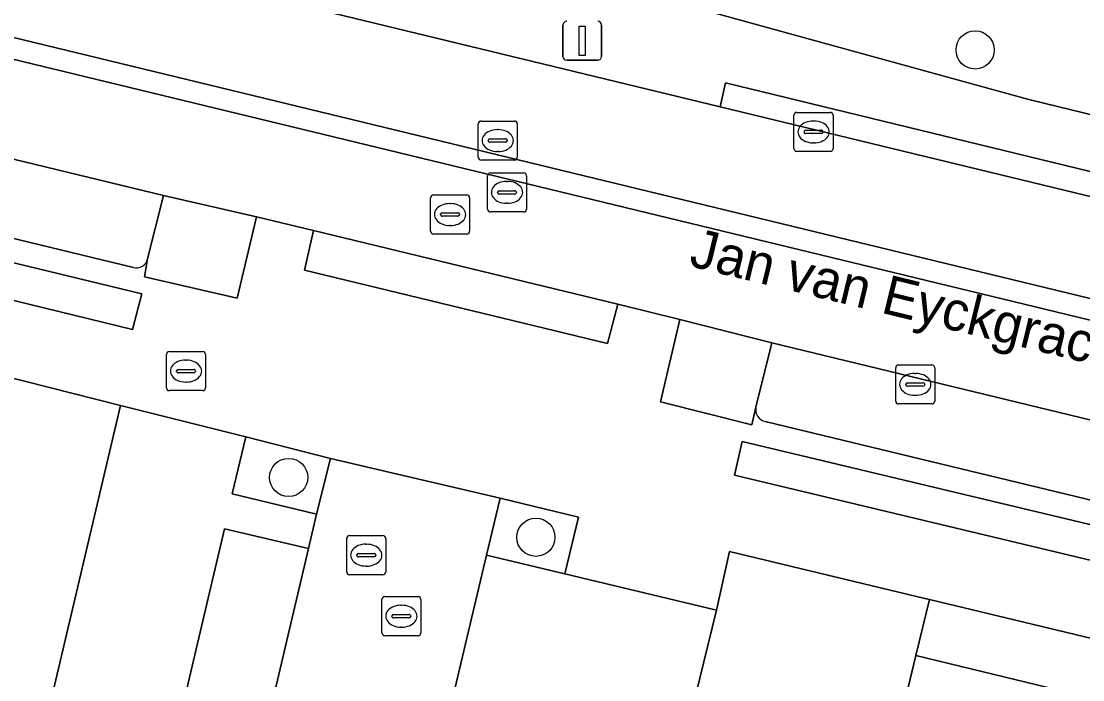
# Model space of a CAD drawing. Extents: x 162803 to 163818, y 381639 to 382475.
# Drawn here: x 163631.66 to 163658.83, y 382206.63 to 382223.49 of the extents above; entities that cross this region are included whole.
import ezdxf

# ---------------------------------------------------------------- set-up
doc = ezdxf.new("R2010")
doc.units = 0
for name, color, linetype in [('IMGEO_Boom', 7, 'Continuous'), ('IMGEO_Brandkraan', 7, 'Continuous'), ('IMGEO_Erf', 7, 'Continuous'), ('IMGEO_Groenvoorziening', 7, 'Continuous'), ('IMGEO_Haag', 7, 'Continuous'), ('IMGEO_Kolk', 7, 'Continuous'), ('IMGEO_Lichtmast', 7, 'Continuous'), ('IMGEO_Openbare_ruimte_label', 7, 'Continuous'), ('IMGEO_Pand', 7, 'Continuous'), ('IMGEO_Parkeervlak_open', 7, 'Continuous'), ('IMGEO_Rijbaan_lokaal_gesloten', 7, 'Continuous'), ('IMGEO_Rijbaan_lokaal_open', 7, 'Continuous'), ('IMGEO_Rioolput', 7, 'Continuous'), ('IMGEO_Voetpad_open', 7, 'Continuous')]:
    doc.layers.add(name, color=color, linetype=linetype)

msp = doc.modelspace()

# ---------------------------------------------------------------- linework, layer by layer
at = {"layer": 'IMGEO_Boom'}
for centre in [(163656.077, 382222.752), (163638.502, 382211.809), (163644.832, 382210.278)]:
    msp.add_circle(centre, 0.489, dxfattribs=at)
at = {"layer": 'IMGEO_Brandkraan'}
for p, q in [((163635.374, 382214.105), (163635.374, 382214.957)), ((163635.449, 382215.031), (163636.301, 382215.031)), ((163635.862, 382214.811), (163635.887, 382214.811)), ((163636.375, 382214.957), (163636.375, 382214.105)), ((163635.633, 382214.525), (163635.633, 382214.537)), ((163635.676, 382214.574), (163636.074, 382214.574)), ((163636.117, 382214.537), (163636.117, 382214.525)), ((163636.071, 382214.488), (163635.673, 382214.488)), ((163636.301, 382214.031), (163635.449, 382214.031)), ((163635.885, 382214.251), (163635.86, 382214.251))]:
    msp.add_line(p, q, dxfattribs=at)
for points in [[(163635.374, 382214.105), (163635.374, 382214.957)], [(163635.449, 382215.031), (163636.301, 382215.031)], [(163636.375, 382214.957), (163636.375, 382214.105)], [(163636.301, 382214.031), (163635.449, 382214.031)]]:
    msp.add_lwpolyline(points, dxfattribs=at)
for centre, radius, start, end in [((163635.451, 382214.955), 0.0765, 91.552, 178.448), ((163635.451, 382214.955), 0.0765, 91.552, 178.448), ((163636.299, 382214.955), 0.0765, 1.552, 88.448), ((163636.299, 382214.955), 0.0765, 1.552, 88.448), ((163635.673, 382214.534), 0.0403, 85.8775, 175.7526), ((163636.078, 382214.536), 0.0386, 1.7309, 96.639), ((163635.67, 382214.524), 0.0366, 178.938, 274.7102), ((163636.074, 382214.531), 0.043, 264.8664, 352.4533), ((163635.451, 382214.107), 0.0765, 181.552, 268.448), ((163635.451, 382214.107), 0.0765, 181.552, 268.448), ((163636.299, 382214.107), 0.0765, 271.552, 358.448), ((163636.299, 382214.107), 0.0765, 271.552, 358.448)]:
    msp.add_arc(centre, radius, start, end, dxfattribs=at)
for centre, major_axis, ratio, start_param, end_param in [((163635.861, 382214.531), (-0.387, 0.002), 0.722429, 4.712389, 7.853982), ((163635.886, 382214.531), (-0.39, 0.002), 0.717154, 1.570796, 4.712389)]:
    msp.add_ellipse(centre, major_axis=major_axis, ratio=ratio, start_param=start_param, end_param=end_param, dxfattribs=at)
at = {"layer": 'IMGEO_Erf'}
msp.add_lwpolyline([(163654.906, 382208.686), (163654.561, 382207.248), (163660.754, 382205.747), (163666.862, 382204.266), (163672.971, 382202.786), (163679.081, 382201.304), (163685.189, 382199.824), (163691.612, 382198.267), (163691.987, 382199.775)], close=True, dxfattribs=at)
at = {"layer": 'IMGEO_Groenvoorziening'}
for points in [[(163707.145, 382216.427), (163572.981, 382249.028), (163532.411, 382258.886), (163531.388, 382254.612), (163535.729, 382253.427), (163535.203, 382251.5), (163541.473, 382250), (163579.42, 382240.924), (163584.824, 382239.627), (163594.965, 382237.167), (163634.005, 382227.697), (163640.982, 382226.025), (163657.455, 382221.482), (163699.164, 382211.305)], [(163657.455, 382221.482), (163640.982, 382226.025), (163634.005, 382227.697), (163594.965, 382237.167), (163584.824, 382239.627), (163579.42, 382240.924), (163541.473, 382250), (163535.203, 382251.5), (163534.813, 382250.071), (163534.364, 382250.18), (163534.446, 382250.487), (163533.461, 382250.718)], [(163533.705, 382249.339), (163536.9, 382248.564), (163537.036, 382249.227), (163550.509, 382246.034), (163578.988, 382239.022), (163579.348, 382240.539), (163582.742, 382239.725), (163582.213, 382237.577), (163583.814, 382237.18), (163584.162, 382238.53), (163585.486, 382238.225), (163585.184, 382236.847), (163588.369, 382236.098), (163588.507, 382236.683), (163639.248, 382224.394), (163639.111, 382223.823), (163649.55, 382221.295), (163649.686, 382221.909), (163698.681, 382210.001)], [(163699.164, 382211.305), (163657.455, 382221.482)]]:
    msp.add_lwpolyline(points, dxfattribs=at)
for points in [[(163649.55, 382221.295), (163699.392, 382209.224), (163701.031, 382208.828), (163711.141, 382206.665), (163711.259, 382207.263), (163698.681, 382210.001), (163649.686, 382221.909)], [(163634.746, 382216.509), (163623.768, 382219.161), (163623.568, 382218.269), (163634.504, 382215.592)], [(163637.678, 382218.479), (163635.296, 382219.03), (163634.891, 382217.406), (163634.815, 382216.948), (163637.182, 382216.394)], [(163650.875, 382215.257), (163648.519, 382215.853), (163648.02, 382213.742), (163650.36, 382213.156), (163650.466, 382213.608)], [(163634.197, 382213.655), (163628.666, 382215.051), (163628.3, 382213.604), (163626.508, 382206.326), (163625.941, 382203.826), (163631.565, 382202.467)], [(163639.574, 382212.298), (163637.403, 382212.846), (163637.055, 382211.387), (163639.218, 382210.866)], [(163661.626, 382209.978), (163650.115, 382212.731), (163649.919, 382211.869), (163661.413, 382209.121)], [(163643.919, 382211.28), (163643.571, 382209.816), (163645.57, 382209.344), (163645.926, 382210.796)], [(163654.561, 382207.248), (163654.906, 382208.686), (163654.788, 382208.714), (163649.79, 382209.911), (163649.456, 382208.408), (163647.631, 382200.96), (163647.071, 382198.675), (163652.204, 382197.424), (163652.812, 382199.96)]]:
    msp.add_lwpolyline(points, close=True, dxfattribs=at)
at = {"layer": 'IMGEO_Haag'}
msp.add_lwpolyline([(163711.141, 382206.665), (163711.259, 382207.263), (163698.681, 382210.001), (163649.686, 382221.909), (163649.55, 382221.295), (163699.392, 382209.224), (163701.031, 382208.828)], close=True, dxfattribs=at)
at = {"layer": 'IMGEO_Kolk'}
for p, q in [((163651.439, 382220.227), (163651.439, 382221.079)), ((163651.514, 382221.153), (163652.366, 382221.153)), ((163652.44, 382221.079), (163652.44, 382220.227)), ((163651.927, 382220.933), (163651.952, 382220.933)), ((163651.698, 382220.647), (163651.698, 382220.659)), ((163652.136, 382220.61), (163651.738, 382220.61)), ((163651.741, 382220.696), (163652.139, 382220.696)), ((163652.182, 382220.659), (163652.182, 382220.647)), ((163651.95, 382220.373), (163651.925, 382220.373)), ((163652.366, 382220.153), (163651.514, 382220.153)), ((163654.043, 382213.765), (163654.043, 382214.617)), ((163654.118, 382214.691), (163654.97, 382214.691)), ((163655.044, 382214.617), (163655.044, 382213.765)), ((163654.531, 382214.471), (163654.556, 382214.471)), ((163654.302, 382214.185), (163654.302, 382214.197)), ((163654.74, 382214.148), (163654.342, 382214.148)), ((163654.345, 382214.234), (163654.743, 382214.234)), ((163654.786, 382214.197), (163654.786, 382214.185)), ((163654.554, 382213.911), (163654.529, 382213.911)), ((163654.97, 382213.691), (163654.118, 382213.691))]:
    msp.add_line(p, q, dxfattribs=at)
for points in [[(163651.439, 382220.227), (163651.439, 382221.079)], [(163651.514, 382221.153), (163652.366, 382221.153)], [(163652.44, 382221.079), (163652.44, 382220.227)], [(163652.366, 382220.153), (163651.514, 382220.153)], [(163654.043, 382213.765), (163654.043, 382214.617)], [(163654.118, 382214.691), (163654.97, 382214.691)], [(163655.044, 382214.617), (163655.044, 382213.765)], [(163654.97, 382213.691), (163654.118, 382213.691)]]:
    msp.add_lwpolyline(points, dxfattribs=at)
for centre, radius, start, end in [((163651.516, 382221.077), 0.0765, 91.552, 178.448), ((163651.516, 382221.077), 0.0765, 91.552, 178.448), ((163652.364, 382221.077), 0.0765, 1.552, 88.448), ((163652.364, 382221.077), 0.0765, 1.552, 88.448), ((163651.738, 382220.656), 0.0403, 85.8775, 175.7526), ((163651.735, 382220.646), 0.0366, 178.938, 274.7102), ((163652.139, 382220.653), 0.043, 264.8664, 352.4533), ((163652.143, 382220.658), 0.0386, 1.7309, 96.639), ((163651.516, 382220.229), 0.0765, 181.552, 268.448), ((163651.516, 382220.229), 0.0765, 181.552, 268.448), ((163652.364, 382220.229), 0.0765, 271.552, 358.448), ((163652.364, 382220.229), 0.0765, 271.552, 358.448), ((163654.12, 382214.615), 0.0765, 91.552, 178.448), ((163654.12, 382214.615), 0.0765, 91.552, 178.448), ((163654.968, 382214.615), 0.0765, 1.552, 88.448), ((163654.968, 382214.615), 0.0765, 1.552, 88.448), ((163654.342, 382214.194), 0.0403, 85.8775, 175.7526), ((163654.339, 382214.184), 0.0366, 178.938, 274.7102), ((163654.743, 382214.191), 0.043, 264.8664, 352.4533), ((163654.747, 382214.196), 0.0386, 1.7309, 96.639), ((163654.12, 382213.767), 0.0765, 181.552, 268.448), ((163654.12, 382213.767), 0.0765, 181.552, 268.448), ((163654.968, 382213.767), 0.0765, 271.552, 358.448), ((163654.968, 382213.767), 0.0765, 271.552, 358.448)]:
    msp.add_arc(centre, radius, start, end, dxfattribs=at)
for centre, major_axis, ratio, start_param, end_param in [((163651.926, 382220.653), (-0.387, 0.002), 0.722429, 4.712389, 7.853982), ((163651.951, 382220.653), (-0.39, 0.002), 0.717154, 1.570796, 4.712389), ((163654.53, 382214.191), (-0.387, 0.002), 0.722429, 4.712389, 7.853982), ((163654.555, 382214.191), (-0.39, 0.002), 0.717154, 1.570796, 4.712389)]:
    msp.add_ellipse(centre, major_axis=major_axis, ratio=ratio, start_param=start_param, end_param=end_param, dxfattribs=at)
at = {"layer": 'IMGEO_Lichtmast'}
for p, q in [((163645.524, 382222.587), (163645.524, 382223.387)), ((163645.524, 382223.387), (163645.524, 382222.587)), ((163646.514, 382223.387), (163646.514, 382222.587)), ((163646.514, 382222.587), (163646.514, 382223.387)), ((163646.414, 382222.487), (163645.624, 382222.487)), ((163645.624, 382222.487), (163646.414, 382222.487))]:
    msp.add_line(p, q, dxfattribs=at)
msp.add_lwpolyline([(163645.944, 382223.362), (163646.094, 382223.362), (163646.094, 382222.612), (163645.944, 382222.612), (163645.944, 382223.362)], dxfattribs=at)
for centre, start, end in [((163645.624, 382223.387), 90, 180), ((163645.624, 382223.387), 90, 180), ((163646.414, 382223.387), 0, 90), ((163646.414, 382223.387), 360, 90), ((163645.624, 382222.587), 180, 270), ((163645.624, 382222.587), 180, 270), ((163646.414, 382222.587), 270, 0), ((163646.414, 382222.587), 270, 0)]:
    msp.add_arc(centre, 0.1, start, end, dxfattribs=at)
at = {"layer": 'IMGEO_Pand'}
msp.add_lwpolyline([(163658.989, 382198.462), (163660.754, 382205.747), (163654.561, 382207.248), (163652.812, 382199.96)], close=True, dxfattribs=at)
at = {"layer": 'IMGEO_Parkeervlak_open'}
for points in [[(163634.891, 382217.406), (163635.296, 382219.03), (163590.158, 382229.967)], [(163589.953, 382227.974), (163634.527, 382217.184)], [(163650.875, 382215.257), (163650.466, 382213.608)], [(163650.701, 382213.245), (163696.721, 382202.129), (163697.205, 382204.035), (163650.875, 382215.257)]]:
    msp.add_lwpolyline(points, dxfattribs=at)
for points in [[(163639.011, 382209.99), (163636.86, 382210.498), (163635.475, 382204.627), (163637.626, 382204.119)], [(163649.456, 382208.408), (163645.57, 382209.344), (163643.571, 382209.816), (163641.797, 382202.366), (163647.631, 382200.96)]]:
    msp.add_lwpolyline(points, close=True, dxfattribs=at)
for centre, radius, start, end in [((163634.606, 382217.464), 0.291, 254.2565, 348.5007), ((163650.763, 382213.542), 0.304, 167.5258, 258.3108)]:
    msp.add_arc(centre, radius, start, end, dxfattribs=at)
at = {"layer": 'IMGEO_Rijbaan_lokaal_gesloten'}
for points in [[(163639.111, 382223.823), (163590.366, 382235.628), (163589.03, 382230.241), (163590.158, 382229.967), (163635.296, 382219.03), (163637.678, 382218.479), (163639.136, 382218.13), (163646.926, 382216.246), (163648.519, 382215.853), (163650.875, 382215.257), (163697.205, 382204.035), (163698.133, 382203.827), (163699.392, 382209.224), (163649.55, 382221.295)], [(163592.308, 382232.567), (163696.407, 382207.326), (163696.249, 382206.818), (163592.193, 382232.028)]]:
    msp.add_lwpolyline(points, close=True, dxfattribs=at)
at = {"layer": 'IMGEO_Rijbaan_lokaal_open'}
for points in [[(163592.308, 382232.567), (163592.193, 382232.028), (163696.249, 382206.818), (163696.407, 382207.326)], [(163643.571, 382209.816), (163643.919, 382211.28), (163639.574, 382212.298), (163639.218, 382210.866), (163639.011, 382209.99), (163637.626, 382204.119), (163637.327, 382202.853), (163641.658, 382201.78), (163641.797, 382202.366)]]:
    msp.add_lwpolyline(points, close=True, dxfattribs=at)
at = {"layer": 'IMGEO_Rioolput'}
for p, q in [((163643.355, 382220.006), (163643.355, 382220.858)), ((163643.43, 382220.932), (163644.282, 382220.932)), ((163644.356, 382220.858), (163644.356, 382220.006)), ((163643.843, 382220.712), (163643.868, 382220.712)), ((163643.614, 382220.426), (163643.614, 382220.438)), ((163644.052, 382220.389), (163643.654, 382220.389)), ((163643.657, 382220.475), (163644.055, 382220.475)), ((163644.098, 382220.438), (163644.098, 382220.426)), ((163643.866, 382220.152), (163643.841, 382220.152)), ((163644.282, 382219.932), (163643.43, 382219.932)), ((163643.592, 382218.68), (163643.592, 382219.532)), ((163643.667, 382219.606), (163644.519, 382219.606)), ((163644.593, 382219.532), (163644.593, 382218.68)), ((163644.08, 382219.386), (163644.105, 382219.386)), ((163642.135, 382218.113), (163642.135, 382218.965)), ((163642.21, 382219.039), (163643.062, 382219.039)), ((163643.136, 382218.965), (163643.136, 382218.113)), ((163643.851, 382219.1), (163643.851, 382219.112)), ((163644.289, 382219.063), (163643.891, 382219.063)), ((163643.894, 382219.149), (163644.292, 382219.149)), ((163644.335, 382219.112), (163644.335, 382219.1)), ((163642.623, 382218.819), (163642.648, 382218.819)), ((163644.103, 382218.826), (163644.078, 382218.826)), ((163642.394, 382218.533), (163642.394, 382218.545)), ((163642.832, 382218.496), (163642.434, 382218.496)), ((163642.437, 382218.582), (163642.835, 382218.582)), ((163642.878, 382218.545), (163642.878, 382218.533)), ((163644.519, 382218.606), (163643.667, 382218.606)), ((163642.646, 382218.259), (163642.621, 382218.259)), ((163643.062, 382218.039), (163642.21, 382218.039)), ((163639.989, 382209.394), (163639.989, 382210.246)), ((163640.064, 382210.32), (163640.916, 382210.32)), ((163640.99, 382210.246), (163640.99, 382209.394)), ((163640.477, 382210.1), (163640.502, 382210.1)), ((163640.248, 382209.814), (163640.248, 382209.826)), ((163640.686, 382209.777), (163640.288, 382209.777)), ((163640.291, 382209.863), (163640.689, 382209.863)), ((163640.732, 382209.826), (163640.732, 382209.814)), ((163640.5, 382209.54), (163640.475, 382209.54)), ((163640.916, 382209.32), (163640.064, 382209.32)), ((163640.887, 382207.832), (163640.887, 382208.684)), ((163640.962, 382208.758), (163641.814, 382208.758)), ((163641.888, 382208.684), (163641.888, 382207.832)), ((163641.189, 382208.301), (163641.587, 382208.301)), ((163641.375, 382208.538), (163641.4, 382208.538)), ((163641.146, 382208.252), (163641.146, 382208.264)), ((163641.584, 382208.215), (163641.186, 382208.215)), ((163641.63, 382208.264), (163641.63, 382208.252)), ((163641.814, 382207.758), (163640.962, 382207.758)), ((163641.398, 382207.978), (163641.373, 382207.978))]:
    msp.add_line(p, q, dxfattribs=at)
for points in [[(163643.355, 382220.006), (163643.355, 382220.858)], [(163643.43, 382220.932), (163644.282, 382220.932)], [(163644.356, 382220.858), (163644.356, 382220.006)], [(163644.282, 382219.932), (163643.43, 382219.932)], [(163643.592, 382218.68), (163643.592, 382219.532)], [(163643.667, 382219.606), (163644.519, 382219.606)], [(163644.593, 382219.532), (163644.593, 382218.68)], [(163642.135, 382218.113), (163642.135, 382218.965)], [(163642.21, 382219.039), (163643.062, 382219.039)], [(163643.136, 382218.965), (163643.136, 382218.113)], [(163644.519, 382218.606), (163643.667, 382218.606)], [(163643.062, 382218.039), (163642.21, 382218.039)], [(163639.989, 382209.394), (163639.989, 382210.246)], [(163640.064, 382210.32), (163640.916, 382210.32)], [(163640.99, 382210.246), (163640.99, 382209.394)], [(163640.916, 382209.32), (163640.064, 382209.32)], [(163640.887, 382207.832), (163640.887, 382208.684)], [(163640.962, 382208.758), (163641.814, 382208.758)], [(163641.888, 382208.684), (163641.888, 382207.832)], [(163641.814, 382207.758), (163640.962, 382207.758)]]:
    msp.add_lwpolyline(points, dxfattribs=at)
for centre, radius, start, end in [((163643.432, 382220.856), 0.0765, 91.552, 178.448), ((163643.432, 382220.856), 0.0765, 91.552, 178.448), ((163644.28, 382220.856), 0.0765, 1.552, 88.448), ((163644.28, 382220.856), 0.0765, 1.552, 88.448), ((163643.654, 382220.435), 0.0403, 85.8775, 175.7526), ((163643.651, 382220.425), 0.0366, 178.938, 274.7102), ((163644.055, 382220.432), 0.043, 264.8664, 352.4533), ((163644.059, 382220.437), 0.0386, 1.7309, 96.639), ((163643.432, 382220.008), 0.0765, 181.552, 268.448), ((163643.432, 382220.008), 0.0765, 181.552, 268.448), ((163644.28, 382220.008), 0.0765, 271.552, 358.448), ((163644.28, 382220.008), 0.0765, 271.552, 358.448), ((163643.669, 382219.53), 0.0765, 91.552, 178.448), ((163643.669, 382219.53), 0.0765, 91.552, 178.448), ((163644.517, 382219.53), 0.0765, 1.552, 88.448), ((163644.517, 382219.53), 0.0765, 1.552, 88.448), ((163642.212, 382218.963), 0.0765, 91.552, 178.448), ((163642.212, 382218.963), 0.0765, 91.552, 178.448), ((163643.06, 382218.963), 0.0765, 1.552, 88.448), ((163643.06, 382218.963), 0.0765, 1.552, 88.448), ((163643.891, 382219.109), 0.0403, 85.8775, 175.7526), ((163643.888, 382219.099), 0.0366, 178.938, 274.7102), ((163644.292, 382219.106), 0.043, 264.8664, 352.4533), ((163644.296, 382219.111), 0.0386, 1.7309, 96.639), ((163643.669, 382218.682), 0.0765, 181.552, 268.448), ((163643.669, 382218.682), 0.0765, 181.552, 268.448), ((163644.517, 382218.682), 0.0765, 271.552, 358.448), ((163644.517, 382218.682), 0.0765, 271.552, 358.448), ((163642.434, 382218.542), 0.0403, 85.8775, 175.7526), ((163642.431, 382218.532), 0.0366, 178.938, 274.7102), ((163642.835, 382218.539), 0.043, 264.8664, 352.4533), ((163642.839, 382218.544), 0.0386, 1.7309, 96.639), ((163642.212, 382218.115), 0.0765, 181.552, 268.448), ((163642.212, 382218.115), 0.0765, 181.552, 268.448), ((163643.06, 382218.115), 0.0765, 271.552, 358.448), ((163643.06, 382218.115), 0.0765, 271.552, 358.448), ((163640.066, 382210.244), 0.0765, 91.552, 178.448), ((163640.066, 382210.244), 0.0765, 91.552, 178.448), ((163640.914, 382210.244), 0.0765, 1.552, 88.448), ((163640.914, 382210.244), 0.0765, 1.552, 88.448), ((163640.288, 382209.823), 0.0403, 85.8775, 175.7526), ((163640.285, 382209.813), 0.0366, 178.938, 274.7102), ((163640.689, 382209.82), 0.043, 264.8664, 352.4533), ((163640.693, 382209.825), 0.0386, 1.7309, 96.639), ((163640.066, 382209.396), 0.0765, 181.552, 268.448), ((163640.066, 382209.396), 0.0765, 181.552, 268.448), ((163640.914, 382209.396), 0.0765, 271.552, 358.448), ((163640.914, 382209.396), 0.0765, 271.552, 358.448), ((163640.964, 382208.682), 0.0765, 91.552, 178.448), ((163640.964, 382208.682), 0.0765, 91.552, 178.448), ((163641.812, 382208.682), 0.0765, 1.552, 88.448), ((163641.812, 382208.682), 0.0765, 1.552, 88.448), ((163641.186, 382208.261), 0.0403, 85.8775, 175.7526), ((163641.591, 382208.263), 0.0386, 1.7309, 96.639), ((163641.183, 382208.251), 0.0366, 178.938, 274.7102), ((163641.587, 382208.258), 0.043, 264.8664, 352.4533), ((163640.964, 382207.834), 0.0765, 181.552, 268.448), ((163640.964, 382207.834), 0.0765, 181.552, 268.448), ((163641.812, 382207.834), 0.0765, 271.552, 358.448), ((163641.812, 382207.834), 0.0765, 271.552, 358.448)]:
    msp.add_arc(centre, radius, start, end, dxfattribs=at)
for centre, major_axis, ratio, start_param, end_param in [((163643.842, 382220.432), (-0.387, 0.002), 0.722429, 4.712389, 7.853982), ((163643.867, 382220.432), (-0.39, 0.002), 0.717154, 1.570796, 4.712389), ((163644.079, 382219.106), (-0.387, 0.002), 0.722429, 4.712389, 7.853982), ((163644.104, 382219.106), (-0.39, 0.002), 0.717154, 1.570796, 4.712389), ((163642.622, 382218.539), (-0.387, 0.002), 0.722429, 4.712389, 7.853982), ((163642.647, 382218.539), (-0.39, 0.002), 0.717154, 1.570796, 4.712389), ((163640.476, 382209.82), (-0.387, 0.002), 0.722429, 4.712389, 7.853982), ((163640.501, 382209.82), (-0.39, 0.002), 0.717154, 1.570796, 4.712389), ((163641.374, 382208.258), (-0.387, 0.002), 0.722429, 4.712389, 7.853982), ((163641.399, 382208.258), (-0.39, 0.002), 0.717154, 1.570796, 4.712389)]:
    msp.add_ellipse(centre, major_axis=major_axis, ratio=ratio, start_param=start_param, end_param=end_param, dxfattribs=at)
at = {"layer": 'IMGEO_Voetpad_open'}
for points in [[(163532.865, 382237.257), (163537.281, 382235.69), (163537.639, 382237.147), (163562.437, 382231.139), (163574.725, 382228.173), (163577.222, 382227.553), (163579.203, 382227.035), (163583.929, 382225.886), (163585.969, 382225.391), (163591.572, 382224.058), (163591.607, 382224.05), (163628.666, 382215.051), (163634.197, 382213.655), (163637.403, 382212.846), (163639.574, 382212.298), (163643.919, 382211.28), (163645.926, 382210.796), (163645.57, 382209.344), (163649.456, 382208.408), (163649.79, 382209.911), (163654.788, 382208.714), (163654.906, 382208.686), (163691.987, 382199.775)], [(163634.527, 382217.184), (163589.953, 382227.974)], [(163650.466, 382213.608), (163650.36, 382213.156), (163648.02, 382213.742), (163648.519, 382215.853), (163646.926, 382216.246), (163646.661, 382215.237), (163638.912, 382217.115), (163639.136, 382218.13), (163637.678, 382218.479), (163637.182, 382216.394), (163634.815, 382216.948), (163634.891, 382217.406)], [(163633.305, 382186.08), (163633.425, 382186.563), (163633.932, 382188.688), (163636.984, 382201.346), (163637.327, 382202.853), (163637.626, 382204.119), (163635.475, 382204.627), (163636.86, 382210.498), (163639.011, 382209.99), (163639.218, 382210.866), (163637.055, 382211.387), (163637.403, 382212.846), (163634.197, 382213.655), (163631.565, 382202.467), (163630.829, 382199.419), (163630.093, 382196.372), (163629.358, 382193.324), (163628.548, 382189.971), (163628.215, 382188.494), (163628.751, 382188.385)], [(163712.378, 382198.943), (163712.297, 382198.579), (163709.73, 382199.128), (163710.206, 382201.229), (163699.627, 382203.492), (163699.148, 382201.4), (163696.726, 382201.964), (163696.721, 382202.129), (163650.701, 382213.245)]]:
    msp.add_lwpolyline(points, dxfattribs=at)
for points in [[(163634.746, 382216.509), (163634.504, 382215.592), (163623.568, 382218.269), (163623.768, 382219.161)], [(163639.136, 382218.13), (163638.912, 382217.115), (163646.661, 382215.237), (163646.926, 382216.246)], [(163661.626, 382209.978), (163661.413, 382209.121), (163649.919, 382211.869), (163650.115, 382212.731)]]:
    msp.add_lwpolyline(points, close=True, dxfattribs=at)
for centre, radius, start, end in [((163634.606, 382217.464), 0.291, 254.2565, 348.5007), ((163650.763, 382213.542), 0.304, 167.5258, 258.3108)]:
    msp.add_arc(centre, radius, start, end, dxfattribs=at)

# ---------------------------------------------------------------- texts
at = {"layer": 'IMGEO_Openbare_ruimte_label'}
msp.add_text('Jan van Eyckgracht', height=1, rotation=346.2971, dxfattribs=at).set_placement((163648.724, 382217.23))

doc.saveas('drawing.dxf')
